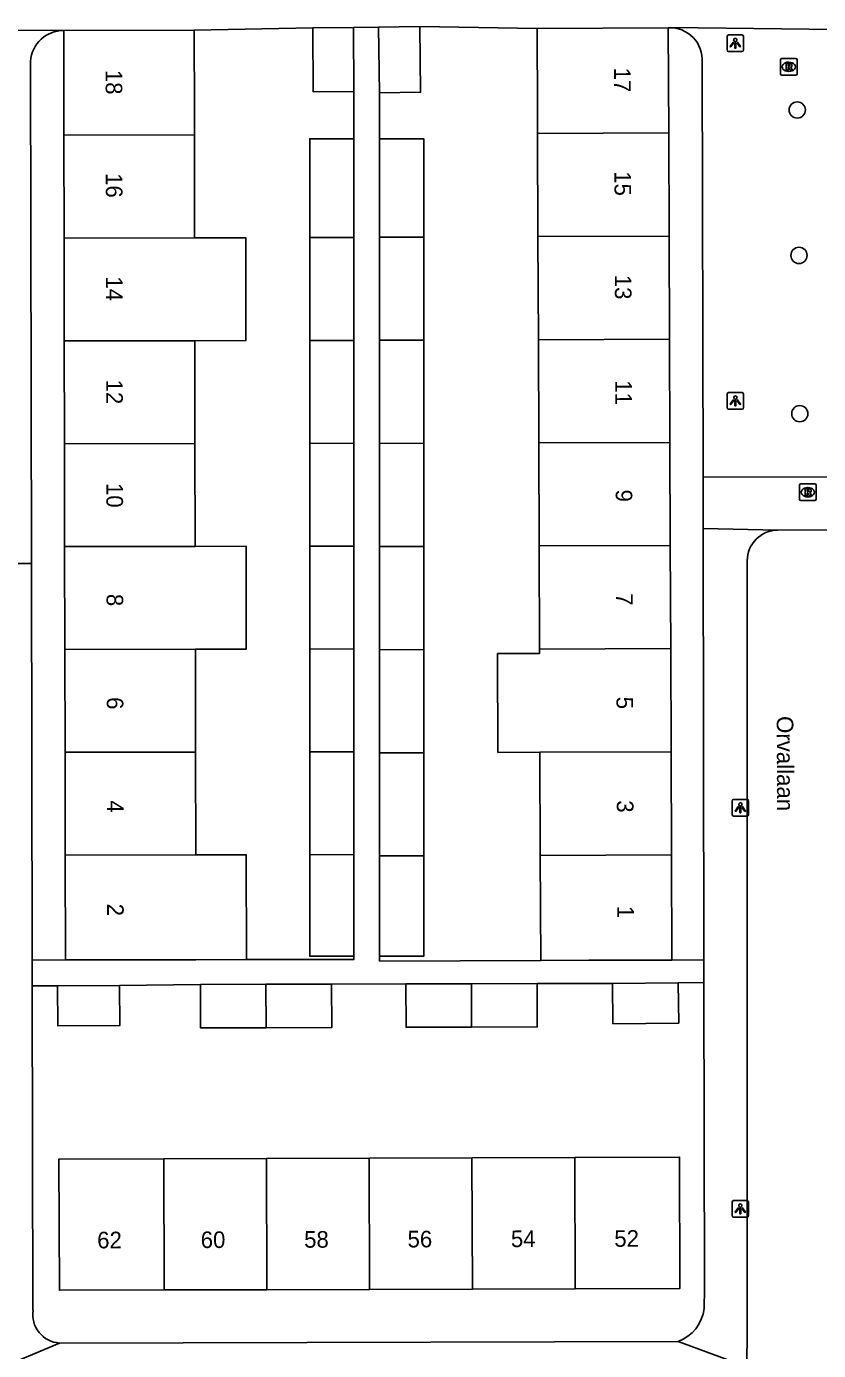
# Model space of a CAD drawing. Extents: x 160732 to 162105, y 387428 to 388479.
# Drawn here: x 161603.5 to 161651.2, y 388086.9 to 388166.6 of the extents above; entities that cross this region are included whole.
import ezdxf

# ---------------------------------------------------------------- set-up
doc = ezdxf.new("R2010")
doc.units = 0
for name, color, linetype in [('IMGEO_Boom', 7, 'Continuous'), ('IMGEO_Lichtpunt', 7, 'Continuous'), ('IMGEO_Openbare_ruimte_label', 7, 'Continuous'), ('IMGEO_Pand', 7, 'Continuous'), ('IMGEO_Pand_nummerreeks', 7, 'Continuous'), ('IMGEO_Rijbaan_lokaal_open', 7, 'Continuous'), ('IMGEO_Rioolput', 7, 'Continuous'), ('IMGEO_Voetpad_open', 7, 'Continuous')]:
    doc.layers.add(name, color=color, linetype=linetype)

msp = doc.modelspace()

# ---------------------------------------------------------------- linework, layer by layer
at = {"layer": 'IMGEO_Boom'}
for centre in [(161649.94, 388161.604), (161650.043, 388152.845), (161650.093, 388143.312)]:
    msp.add_circle(centre, 0.489, dxfattribs=at)
at = {"layer": 'IMGEO_Lichtpunt'}
for p, q in [((161645.709, 388166.027), (161645.709, 388165.22)), ((161645.709, 388166.027), (161645.709, 388165.22)), ((161646.611, 388166.122), (161645.803, 388166.122)), ((161646.611, 388166.122), (161645.803, 388166.122)), ((161646.705, 388165.22), (161646.705, 388166.027)), ((161646.705, 388165.22), (161646.705, 388166.027)), ((161645.803, 388165.126), (161646.611, 388165.126)), ((161645.803, 388165.126), (161646.611, 388165.126)), ((161645.713, 388144.485), (161645.713, 388143.678)), ((161645.713, 388144.485), (161645.713, 388143.678)), ((161646.615, 388144.58), (161645.807, 388144.58)), ((161646.615, 388144.58), (161645.807, 388144.58)), ((161646.709, 388143.678), (161646.709, 388144.485)), ((161646.709, 388143.678), (161646.709, 388144.485)), ((161645.807, 388143.584), (161646.615, 388143.584)), ((161645.807, 388143.584), (161646.615, 388143.584)), ((161646.916, 388120.081), (161646.108, 388120.081)), ((161646.916, 388120.081), (161646.108, 388120.081)), ((161646.014, 388119.986), (161646.014, 388119.179)), ((161646.014, 388119.986), (161646.014, 388119.179)), ((161647.01, 388119.179), (161647.01, 388119.986)), ((161647.01, 388119.179), (161647.01, 388119.986)), ((161646.108, 388119.085), (161646.916, 388119.085)), ((161646.108, 388119.085), (161646.916, 388119.085)), ((161646.011, 388095.829), (161646.011, 388095.022)), ((161646.011, 388095.829), (161646.011, 388095.022)), ((161646.913, 388095.924), (161646.105, 388095.924)), ((161646.913, 388095.924), (161646.105, 388095.924)), ((161647.007, 388095.022), (161647.007, 388095.829)), ((161647.007, 388095.022), (161647.007, 388095.829)), ((161646.105, 388094.928), (161646.913, 388094.928)), ((161646.105, 388094.928), (161646.913, 388094.928))]:
    msp.add_line(p, q, dxfattribs=at)
for points in [[(161646.083, 388165.691), (161646.122, 388165.663), (161645.934, 388165.401), (161645.896, 388165.428), (161646.083, 388165.691)], [(161646.185, 388165.643), (161646.232, 388165.643), (161646.232, 388165.321), (161646.185, 388165.321), (161646.185, 388165.643)], [(161646.295, 388165.663), (161646.333, 388165.69), (161646.52, 388165.428), (161646.481, 388165.4), (161646.295, 388165.663)], [(161646.087, 388144.149), (161646.126, 388144.121), (161645.938, 388143.859), (161645.9, 388143.886), (161646.087, 388144.149)], [(161646.189, 388144.101), (161646.236, 388144.101), (161646.236, 388143.779), (161646.189, 388143.779), (161646.189, 388144.101)], [(161646.299, 388144.121), (161646.337, 388144.148), (161646.524, 388143.886), (161646.485, 388143.858), (161646.299, 388144.121)], [(161646.388, 388119.65), (161646.427, 388119.622), (161646.239, 388119.36), (161646.201, 388119.387), (161646.388, 388119.65)], [(161646.49, 388119.602), (161646.537, 388119.602), (161646.537, 388119.28), (161646.49, 388119.28), (161646.49, 388119.602)], [(161646.6, 388119.622), (161646.638, 388119.649), (161646.825, 388119.387), (161646.786, 388119.359), (161646.6, 388119.622)], [(161646.385, 388095.493), (161646.424, 388095.465), (161646.236, 388095.203), (161646.198, 388095.23), (161646.385, 388095.493)], [(161646.487, 388095.445), (161646.534, 388095.445), (161646.534, 388095.123), (161646.487, 388095.123), (161646.487, 388095.445)], [(161646.597, 388095.465), (161646.635, 388095.492), (161646.822, 388095.23), (161646.783, 388095.202), (161646.597, 388095.465)]]:
    msp.add_lwpolyline(points, dxfattribs=at)
for centre in [(161646.208, 388165.825), (161646.212, 388144.283), (161646.513, 388119.784), (161646.51, 388095.627)]:
    msp.add_circle(centre, 0.0994, dxfattribs=at)
for centre, start, end in [((161645.803, 388166.027), 90, 180), ((161645.803, 388166.027), 90, 180), ((161646.611, 388166.027), 0, 90), ((161646.611, 388166.027), 0, 90), ((161645.803, 388165.22), 180, 270), ((161645.803, 388165.22), 180, 270), ((161646.611, 388165.22), 270, 0), ((161646.611, 388165.22), 270, 360), ((161645.807, 388144.485), 90, 180), ((161645.807, 388144.485), 90, 180), ((161646.615, 388144.485), 0, 90), ((161646.615, 388144.485), 0, 90), ((161645.807, 388143.678), 180, 270), ((161645.807, 388143.678), 180, 270), ((161646.615, 388143.678), 270, 0), ((161646.615, 388143.678), 270, 360), ((161646.108, 388119.986), 90, 180), ((161646.108, 388119.986), 90, 180), ((161646.916, 388119.986), 0, 90), ((161646.916, 388119.986), 0, 90), ((161646.108, 388119.179), 180, 270), ((161646.108, 388119.179), 180, 270), ((161646.916, 388119.179), 270, 0), ((161646.916, 388119.179), 270, 360), ((161646.105, 388095.829), 90, 180), ((161646.105, 388095.829), 90, 180), ((161646.913, 388095.829), 0, 90), ((161646.913, 388095.829), 0, 90), ((161646.105, 388095.022), 180, 270), ((161646.105, 388095.022), 180, 270), ((161646.913, 388095.022), 270, 0), ((161646.913, 388095.022), 270, 360)]:
    msp.add_arc(centre, 0.0946, start, end, dxfattribs=at)
at = {"layer": 'IMGEO_Pand'}
for points in [[(161605.749, 388166.394), (161613.612, 388166.408)], [(161605.76, 388160.082), (161605.749, 388166.394)], [(161613.623, 388160.096), (161613.621, 388161.409), (161613.612, 388166.408)], [(161620.753, 388166.552), (161623.202, 388166.571)], [(161623.232, 388162.713), (161620.783, 388162.694), (161620.753, 388166.552)], [(161623.202, 388166.571), (161623.232, 388162.713)], [(161624.72, 388166.598), (161627.199, 388166.631)], [(161624.773, 388162.641), (161624.72, 388166.598)], [(161627.199, 388166.631), (161627.252, 388162.674), (161624.773, 388162.641)], [(161634.27, 388166.519), (161642.173, 388166.55)], [(161634.294, 388160.189), (161634.289, 388161.52), (161634.27, 388166.519)], [(161642.173, 388166.55), (161642.197, 388160.22)], [(161613.623, 388160.096), (161605.76, 388160.082)], [(161605.771, 388153.889), (161605.76, 388160.082)], [(161613.635, 388153.903), (161613.623, 388160.096)], [(161642.197, 388160.22), (161634.294, 388160.189)], [(161634.318, 388153.978), (161634.294, 388160.189)], [(161642.197, 388160.22), (161642.221, 388154.009)], [(161620.573, 388153.915), (161620.573, 388159.873), (161623.23, 388159.873)], [(161623.23, 388159.873), (161623.23, 388153.92)], [(161624.777, 388153.941), (161624.777, 388159.873)], [(161624.777, 388159.873), (161627.434, 388159.873), (161627.434, 388153.951)], [(161613.635, 388153.903), (161605.771, 388153.889)], [(161605.782, 388147.696), (161605.771, 388153.889)], [(161613.646, 388147.71), (161616.723, 388147.715), (161616.712, 388153.908), (161613.635, 388153.903)], [(161623.23, 388153.92), (161620.573, 388153.915)], [(161620.573, 388147.722), (161620.573, 388153.915)], [(161623.23, 388153.92), (161623.23, 388147.727)], [(161624.777, 388153.941), (161627.434, 388153.951)], [(161624.777, 388147.732), (161624.777, 388153.941)], [(161627.434, 388153.951), (161627.434, 388147.742)], [(161642.221, 388154.009), (161634.318, 388153.978)], [(161634.342, 388147.768), (161634.318, 388153.978)], [(161642.221, 388154.009), (161642.245, 388147.798)], [(161605.782, 388147.696), (161613.646, 388147.71)], [(161605.793, 388141.502), (161605.782, 388147.696)], [(161613.657, 388141.516), (161613.646, 388147.71)], [(161620.573, 388147.722), (161623.23, 388147.727)], [(161620.573, 388141.528), (161620.573, 388147.722)], [(161623.23, 388147.727), (161623.23, 388141.533)], [(161624.777, 388147.732), (161627.434, 388147.742)], [(161624.777, 388141.519), (161624.777, 388147.732)], [(161627.434, 388147.742), (161627.434, 388141.53)], [(161634.342, 388147.768), (161642.245, 388147.798)], [(161634.366, 388141.557), (161634.342, 388147.768)], [(161642.245, 388147.798), (161642.269, 388141.588)], [(161642.269, 388141.588), (161634.366, 388141.557)], [(161634.389, 388135.347), (161634.366, 388141.557)], [(161642.269, 388141.588), (161642.292, 388135.377)], [(161605.793, 388141.502), (161613.657, 388141.516)], [(161605.805, 388135.309), (161605.793, 388141.502)], [(161613.668, 388135.323), (161613.657, 388141.516)], [(161620.573, 388141.528), (161623.23, 388141.533)], [(161620.573, 388135.335), (161620.573, 388141.528)], [(161623.23, 388141.533), (161623.23, 388135.34)], [(161627.434, 388141.53), (161624.777, 388141.519)], [(161624.777, 388135.311), (161624.777, 388141.519)], [(161627.434, 388141.53), (161627.434, 388135.321)], [(161613.668, 388135.323), (161605.805, 388135.309)], [(161605.816, 388129.116), (161605.805, 388135.309)], [(161613.679, 388129.13), (161616.741, 388129.135), (161616.73, 388135.328), (161613.668, 388135.323)], [(161620.573, 388135.335), (161623.23, 388135.34)], [(161620.573, 388129.142), (161620.573, 388135.335)], [(161623.23, 388135.34), (161623.23, 388129.147)], [(161624.777, 388135.311), (161627.434, 388135.321)], [(161624.777, 388129.099), (161624.777, 388135.311)], [(161627.434, 388135.321), (161627.434, 388129.11)], [(161634.389, 388135.347), (161642.292, 388135.377)], [(161634.413, 388129.136), (161634.389, 388135.347)], [(161642.292, 388135.377), (161642.316, 388129.166)], [(161605.816, 388129.116), (161613.679, 388129.13)], [(161605.827, 388122.923), (161605.816, 388129.116)], [(161613.69, 388122.937), (161613.679, 388129.13)], [(161620.573, 388129.142), (161623.23, 388129.147)], [(161620.573, 388122.949), (161620.573, 388129.142)], [(161623.23, 388129.147), (161623.23, 388122.954)], [(161627.434, 388129.11), (161624.777, 388129.099)], [(161624.777, 388122.887), (161624.777, 388129.099)], [(161627.434, 388129.11), (161627.434, 388122.898)], [(161634.437, 388122.925), (161631.907, 388122.915), (161631.884, 388128.87), (161634.414, 388128.879), (161634.413, 388129.136)], [(161634.413, 388129.136), (161642.316, 388129.166)], [(161642.316, 388129.166), (161642.34, 388122.956)], [(161605.827, 388122.923), (161613.69, 388122.937)], [(161605.838, 388116.729), (161605.827, 388122.923)], [(161613.702, 388116.743), (161613.69, 388122.937)], [(161623.23, 388122.954), (161620.573, 388122.949)], [(161620.573, 388116.755), (161620.573, 388122.949)], [(161623.23, 388122.954), (161623.23, 388116.76)], [(161624.777, 388122.887), (161627.434, 388122.898)], [(161624.777, 388116.678), (161624.777, 388122.887)], [(161627.434, 388122.898), (161627.434, 388116.688)], [(161642.34, 388122.956), (161634.437, 388122.925)], [(161634.461, 388116.715), (161634.437, 388122.925)], [(161642.34, 388122.956), (161642.364, 388116.745)], [(161605.838, 388116.729), (161613.702, 388116.743)], [(161605.849, 388110.418), (161605.838, 388116.729)], [(161616.756, 388110.437), (161616.745, 388116.748), (161613.702, 388116.743)], [(161620.573, 388116.755), (161623.23, 388116.76)], [(161623.23, 388110.638), (161620.573, 388110.638), (161620.573, 388116.755)], [(161623.23, 388116.76), (161623.23, 388110.638)], [(161624.777, 388116.678), (161627.434, 388116.688)], [(161627.434, 388116.688), (161627.434, 388110.638), (161624.777, 388110.638)], [(161624.777, 388110.638), (161624.777, 388116.678)], [(161634.461, 388116.715), (161642.364, 388116.745)], [(161634.485, 388110.384), (161634.461, 388116.715)], [(161642.364, 388116.745), (161642.388, 388110.414)], [(161605.849, 388110.418), (161610.849, 388110.427), (161613.713, 388110.432), (161616.756, 388110.437)], [(161634.485, 388110.384), (161637.389, 388110.395), (161642.388, 388110.414)], [(161605.379, 388108.861), (161609.118, 388108.879)], [(161609.118, 388108.879), (161609.13, 388106.475), (161605.391, 388106.457), (161605.379, 388108.861)], [(161617.933, 388108.953), (161613.984, 388108.942)], [(161617.941, 388106.338), (161613.991, 388106.327), (161613.984, 388108.942)], [(161621.883, 388108.964), (161617.933, 388108.953)], [(161617.941, 388106.338), (161617.933, 388108.953)], [(161621.883, 388108.964), (161621.891, 388106.349), (161617.941, 388106.338)], [(161630.315, 388108.989), (161626.364, 388108.978)], [(161630.322, 388106.374), (161626.372, 388106.363), (161626.364, 388108.978)], [(161634.264, 388109.001), (161630.315, 388108.989)], [(161630.322, 388106.374), (161630.315, 388108.989)], [(161634.264, 388109.001), (161634.272, 388106.386), (161630.322, 388106.374)], [(161638.811, 388109.005), (161642.775, 388109.048)], [(161642.775, 388109.048), (161642.801, 388106.62), (161638.838, 388106.577), (161638.811, 388109.005)], [(161617.964, 388098.467), (161624.155, 388098.486)], [(161624.155, 388098.486), (161630.345, 388098.505)], [(161624.155, 388098.486), (161624.178, 388090.579)], [(161630.345, 388098.505), (161636.536, 388098.523)], [(161630.345, 388098.505), (161630.368, 388090.598)], [(161636.536, 388098.523), (161642.847, 388098.542), (161642.871, 388090.635), (161636.559, 388090.616)], [(161636.559, 388090.616), (161636.536, 388098.523)], [(161611.797, 388090.542), (161605.487, 388090.523), (161605.463, 388098.43), (161611.774, 388098.449)], [(161611.774, 388098.449), (161617.964, 388098.467)], [(161611.774, 388098.449), (161611.797, 388090.542)], [(161617.987, 388090.56), (161617.964, 388098.467)], [(161617.987, 388090.56), (161611.797, 388090.542)], [(161624.178, 388090.579), (161617.987, 388090.56)], [(161630.368, 388090.598), (161624.178, 388090.579)], [(161636.559, 388090.616), (161630.368, 388090.598)]]:
    msp.add_lwpolyline(points, dxfattribs=at)
at = {"layer": 'IMGEO_Rijbaan_lokaal_open'}
for points in [[(161648.775, 388136.304), (161656.15, 388136.327)], [(161646.927, 388134.445), (161646.928, 388088.142), (161646.911, 388085.918)]]:
    msp.add_lwpolyline(points, dxfattribs=at)
msp.add_arc((161648.781, 388134.45), 1.854, 90.1829, 180.15713, dxfattribs=at)
at = {"layer": 'IMGEO_Rioolput'}
for p, q in [((161649.004, 388164.702), (161649.856, 388164.702)), ((161648.929, 388163.776), (161648.929, 388164.628)), ((161649.44, 388163.922), (161649.415, 388163.922)), ((161649.417, 388164.482), (161649.442, 388164.482)), ((161649.93, 388164.628), (161649.93, 388163.776)), ((161649.856, 388163.702), (161649.004, 388163.702)), ((161650.077, 388138.156), (161650.077, 388139.008)), ((161650.152, 388139.082), (161651.004, 388139.082)), ((161650.565, 388138.862), (161650.59, 388138.862)), ((161651.078, 388139.008), (161651.078, 388138.156)), ((161651.004, 388138.082), (161650.152, 388138.082)), ((161650.588, 388138.302), (161650.563, 388138.302))]:
    msp.add_line(p, q, dxfattribs=at)
for points in [[(161649.004, 388164.702), (161649.856, 388164.702)], [(161648.929, 388163.776), (161648.929, 388164.628)], [(161649.518, 388164.4), (161649.266, 388164.402), (161649.266, 388164.002)], [(161649.266, 388164.002), (161649.39, 388164.002), (161649.39, 388164.164), (161649.401, 388164.164)], [(161649.444, 388164.321), (161649.39, 388164.321), (161649.39, 388164.24)], [(161649.39, 388164.24), (161649.442, 388164.24)], [(161649.448, 388164.135), (161649.519, 388164.002), (161649.659, 388164.002), (161649.594, 388164.128)], [(161649.93, 388164.628), (161649.93, 388163.776)], [(161649.856, 388163.702), (161649.004, 388163.702)], [(161650.077, 388138.156), (161650.077, 388139.008)], [(161650.152, 388139.082), (161651.004, 388139.082)], [(161650.666, 388138.78), (161650.414, 388138.782), (161650.414, 388138.382)], [(161650.414, 388138.382), (161650.538, 388138.382), (161650.538, 388138.544), (161650.549, 388138.544)], [(161650.592, 388138.701), (161650.538, 388138.701), (161650.538, 388138.62)], [(161650.538, 388138.62), (161650.59, 388138.62)], [(161650.596, 388138.515), (161650.667, 388138.382), (161650.807, 388138.382), (161650.742, 388138.508)], [(161651.078, 388139.008), (161651.078, 388138.156)], [(161651.004, 388138.082), (161650.152, 388138.082)]]:
    msp.add_lwpolyline(points, dxfattribs=at)
for centre, radius, start, end in [((161649.006, 388164.626), 0.0765, 91.55205, 178.44795), ((161649.006, 388164.626), 0.0765, 91.55205, 178.44795), ((161649.854, 388164.626), 0.0765, 1.55205, 88.44795), ((161649.854, 388164.626), 0.0765, 1.55205, 88.44795), ((161649.4, 388164.111), 0.0533, 26.02933, 88.69889), ((161649.426, 388164.429), 0.19, 274.7715, 282.96867), ((161649.45, 388164.225), 0.0964, 77.00612, 93.18647), ((161649.464, 388164.282), 0.0378, 276.66336, 79.67722), ((161649.517, 388164.29), 0.109, 350.36119, 89.41601), ((161649.515, 388164.29), 0.112, 277.58423, 350.98172), ((161649.499, 388164.075), 0.108, 29.51342, 73.79051), ((161649.006, 388163.778), 0.0765, 181.55205, 268.44795), ((161649.006, 388163.778), 0.0765, 181.55205, 268.44795), ((161649.854, 388163.778), 0.0765, 271.55205, 358.44795), ((161649.854, 388163.778), 0.0765, 271.55205, 358.44795), ((161650.154, 388139.006), 0.0765, 91.55205, 178.44795), ((161650.154, 388139.006), 0.0765, 91.55205, 178.44795), ((161650.548, 388138.491), 0.0533, 26.02933, 88.69889), ((161650.574, 388138.809), 0.19, 274.7715, 282.96867), ((161650.598, 388138.605), 0.0964, 77.00612, 93.18647), ((161650.612, 388138.662), 0.0378, 276.66336, 79.67722), ((161650.665, 388138.67), 0.109, 350.36119, 89.41601), ((161650.663, 388138.67), 0.112, 277.58423, 350.98172), ((161650.647, 388138.455), 0.108, 29.51342, 73.79051), ((161651.002, 388139.006), 0.0765, 1.55205, 88.44795), ((161651.002, 388139.006), 0.0765, 1.55205, 88.44795), ((161650.154, 388138.158), 0.0765, 181.55205, 268.44795), ((161650.154, 388138.158), 0.0765, 181.55205, 268.44795), ((161651.002, 388138.158), 0.0765, 271.55205, 358.44795), ((161651.002, 388138.158), 0.0765, 271.55205, 358.44795)]:
    msp.add_arc(centre, radius, start, end, dxfattribs=at)
for centre, major_axis, ratio, start_param, end_param in [((161649.416, 388164.202), (-0.387, 0.002), 0.722429, 4.712389, 7.853982), ((161649.441, 388164.202), (-0.39, 0.002), 0.717154, 1.570796, 4.712389), ((161650.564, 388138.582), (-0.387, 0.002), 0.722429, 4.712389, 7.853982), ((161650.589, 388138.582), (-0.39, 0.002), 0.717154, 1.570796, 4.712389)]:
    msp.add_ellipse(centre, major_axis=major_axis, ratio=ratio, start_param=start_param, end_param=end_param, dxfattribs=at)
at = {"layer": 'IMGEO_Voetpad_open'}
for points in [[(161605.749, 388166.394), (161605.713, 388166.398), (161584.345, 388166.403), (161584.194, 388166.391)], [(161613.612, 388166.408), (161620.753, 388166.552)], [(161623.202, 388166.571), (161624.72, 388166.598)], [(161627.199, 388166.631), (161634.27, 388166.519)], [(161642.173, 388166.55), (161642.295, 388166.564), (161654.012, 388166.436)], [(161603.805, 388134.285), (161603.744, 388164.539)], [(161644.262, 388139.491), (161644.213, 388164.469)], [(161623.23, 388159.873), (161623.232, 388162.713)], [(161624.773, 388162.641), (161624.777, 388159.873)], [(161654.5, 388139.511), (161644.262, 388139.491)], [(161644.262, 388139.491), (161644.268, 388136.393)], [(161644.268, 388136.393), (161644.318, 388110.418)], [(161644.268, 388136.393), (161648.775, 388136.304)], [(161601.333, 388134.288), (161603.805, 388134.285)], [(161603.854, 388110.414), (161603.805, 388134.285)], [(161616.756, 388110.437), (161623.23, 388110.449), (161623.23, 388110.638)], [(161624.777, 388110.638), (161624.777, 388110.347), (161634.485, 388110.384)], [(161603.854, 388110.414), (161605.849, 388110.418)], [(161603.857, 388108.858), (161603.854, 388110.414)], [(161642.388, 388110.414), (161644.318, 388110.418)], [(161644.318, 388110.418), (161644.321, 388109.051)], [(161605.379, 388108.861), (161603.857, 388108.858)], [(161603.897, 388089.322), (161603.857, 388108.858)], [(161613.984, 388108.942), (161609.118, 388108.879)], [(161626.364, 388108.978), (161621.883, 388108.964)], [(161638.811, 388109.005), (161634.264, 388109.001)], [(161644.321, 388109.051), (161642.775, 388109.048)], [(161644.321, 388109.051), (161644.356, 388090.642), (161644.325, 388089.426)], [(161605.485, 388087.349), (161601.358, 388085.615)], [(161642.764, 388087.444), (161605.485, 388087.349)], [(161642.764, 388087.444), (161646.911, 388085.918)]]:
    msp.add_lwpolyline(points, dxfattribs=at)
for centre, radius, start, end in [((161605.745, 388164.387), 2.007, 89.89106, 175.65814), ((161642.279, 388164.613), 1.94, 355.73066, 93.1293), ((161605.602, 388089.068), 1.723, 171.54065, 266.11814), ((161641.961, 388089.682), 2.378, 289.7442, 353.80869)]:
    msp.add_arc(centre, radius, start, end, dxfattribs=at)

# ---------------------------------------------------------------- texts
at = {"layer": 'IMGEO_Openbare_ruimte_label'}
msp.add_text('Orvallaan', height=1, rotation=270.22918, dxfattribs=at).set_placement((161648.703, 388125.103))
at = {"layer": 'IMGEO_Pand_nummerreeks'}
for s, rotation, p in [('18', 270.10236, (161608.273, 388164.02)), ('17', 270.21944, (161638.902, 388164.153)), ('16', 270.10236, (161608.284, 388157.804)), ('15', 270.21944, (161638.926, 388157.916)), ('14', 270.10292, (161608.296, 388151.584)), ('13', 270.21944, (161638.95, 388151.679)), ('12', 270.10236, (161608.306, 388145.368)), ('11', 270.21944, (161638.975, 388145.327)), ('10', 270.10236, (161608.317, 388139.142)), ('9', 270.21944, (161639, 388138.744)), ('8', 270.10292, (161608.329, 388132.462)), ('7', 270.21944, (161639.023, 388132.507)), ('6', 270.10236, (161608.341, 388126.246)), ('5', 270.21751, (161639.047, 388126.269)), ('4', 270.10236, (161608.352, 388120.027)), ('3', 270.21944, (161639.071, 388120.032)), ('2', 270.10292, (161608.362, 388113.809)), ('1', 270.21944, (161639.096, 388113.681)), ('62', 0.17165, (161607.766, 388093.049)), ('60', 0.17165, (161614.002, 388093.068)), ('58', 0.17165, (161620.233, 388093.087)), ('56', 0.17165, (161626.461, 388093.105)), ('54', 0.17165, (161632.691, 388093.124)), ('52', 0.17165, (161638.919, 388093.143))]:
    msp.add_text(s, height=1, rotation=rotation, dxfattribs=at).set_placement(p)

doc.saveas('drawing.dxf')
